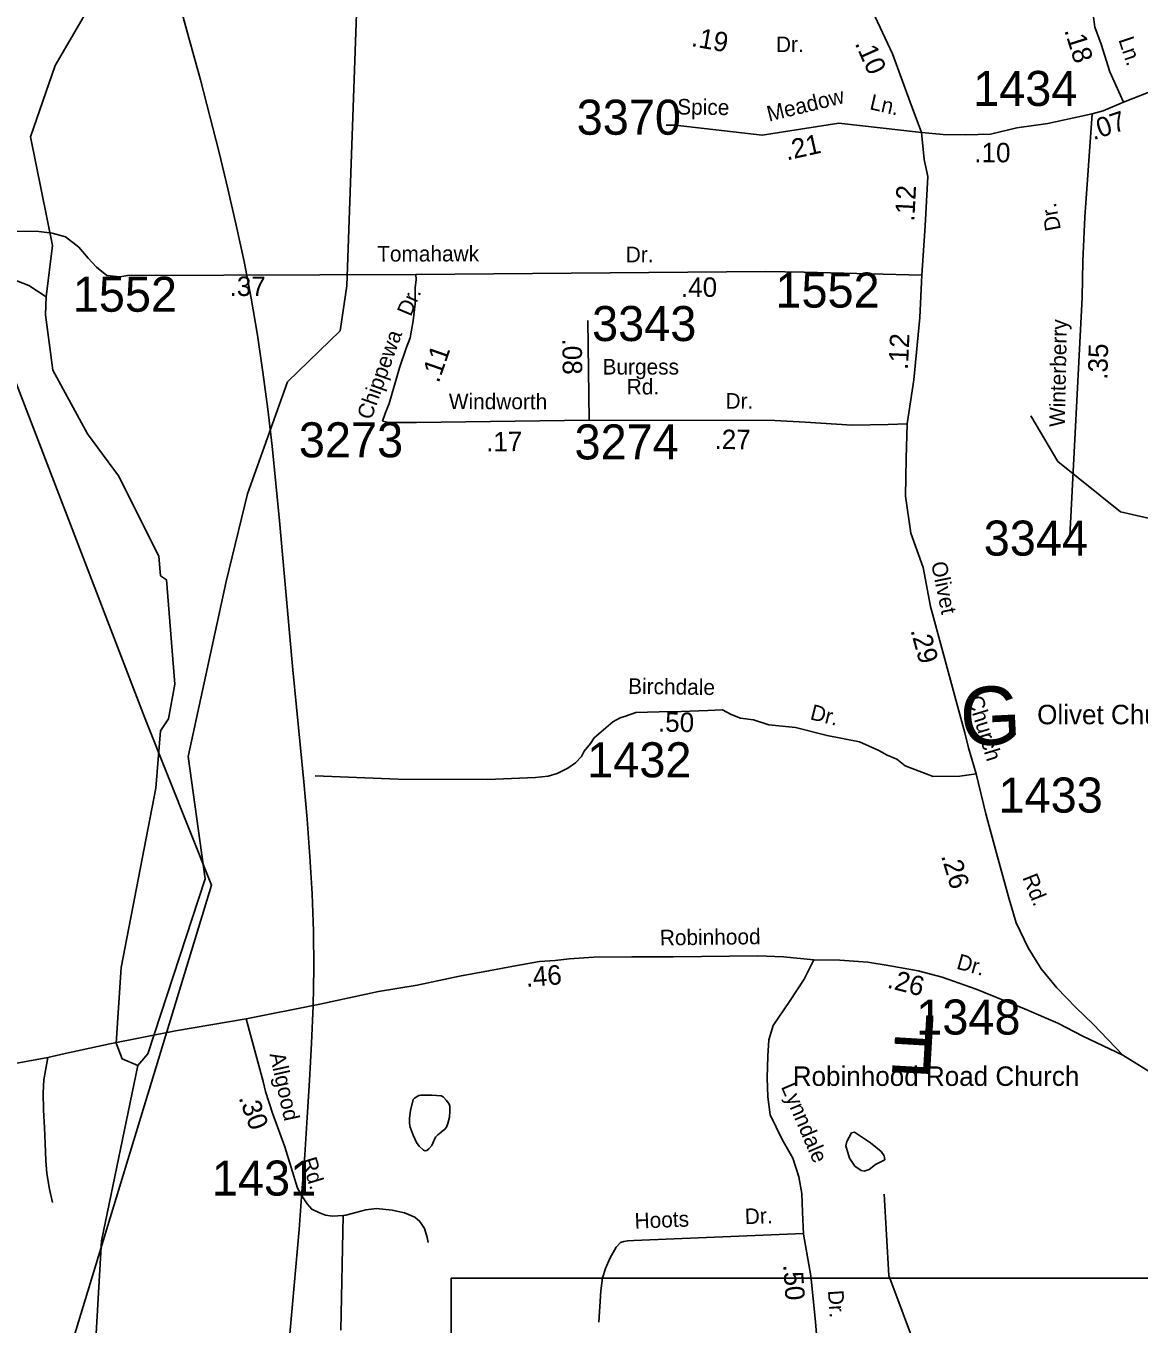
# Model space of a CAD drawing. Extents: x 1551653 to 1702041, y 811336 to 920032.
# Drawn here: x 1590899 to 1595587, y 864750 to 870219 of the extents above; entities that cross this region are included whole.
import ezdxf

# ---------------------------------------------------------------- set-up
doc = ezdxf.new("R2010")
doc.units = 0
for name, color, linetype in [('Old_Level_10', 7, 'Continuous'), ('Old_Level_11', 7, 'Continuous'), ('Old_Level_17', 7, 'Continuous'), ('Old_Level_22', 7, 'Continuous'), ('Old_Level_3', 7, 'Continuous'), ('Old_Level_32', 7, 'Continuous'), ('Old_Level_35', 7, 'Continuous'), ('Old_Level_56', 7, 'Continuous'), ('Old_Level_59', 7, 'Continuous'), ('Old_Level_62', 7, 'Continuous'), ('Old_Level_8', 7, 'Continuous')]:
    doc.layers.add(name, color=color, linetype=linetype)

msp = doc.modelspace()

# ---------------------------------------------------------------- linework, layer by layer
at = {"layer": 'Old_Level_3'}
for points in [[(1591873.831, 868916.399), (1591847.597, 869071.494), (1591817.804, 869225.865), (1591784.935, 869379.668), (1591749.79, 869533.113), (1591712.67, 869686.24), (1591673.877, 869839.096), (1591633.71, 869991.723), (1591592.471, 870144.166), (1591550.462, 870296.469)], [(1592007.396, 864677.362), (1592022.237, 864834.412), (1592036.209, 864991.497), (1592049.311, 865148.6), (1592061.542, 865305.702), (1592072.904, 865462.783), (1592083.397, 865619.825), (1592093.021, 865776.811), (1592101.777, 865933.718), (1592109.185, 866090.566), (1592111.96, 866247.579), (1592110.048, 866404.763), (1592104.142, 866562.072), (1592094.934, 866719.457), (1592083.116, 866876.872), (1592069.379, 867034.271), (1592054.416, 867191.605), (1592038.919, 867348.828), (1592023.582, 867505.893), (1592009.084, 867662.758), (1591995.264, 867819.688), (1591981.456, 867976.774), (1591967.212, 868133.906), (1591952.086, 868290.974), (1591935.631, 868447.867), (1591917.402, 868604.476), (1591896.951, 868760.69), (1591873.831, 868916.399)], [(1599526.393, 862024.212), (1592689.875, 862024.212), (1592689.875, 864942.814), (1599526.393, 864942.814), (1599526.393, 862024.212)]]:
    msp.add_lwpolyline(points, dxfattribs=at)
at = {"layer": 'Old_Level_32'}
msp.add_line((1593271.01, 868558.758), (1593265.08, 868978.32), dxfattribs=at)
for points in [[(1595521.074, 869897.155), (1595463.694, 870025.174), (1595427.406, 870141.466), (1595400.853, 870213.079), (1595387.583, 870320.779), (1595393.565, 870434.77), (1595402.118, 870503.235), (1595427.777, 870554.585), (1595442.957, 870594.318), (1595493.319, 870677.318), (1595540.719, 870760.319), (1595584.582, 870817.038)], [(1594670.637, 869769.777), (1594623.366, 869897.801), (1594549.442, 870101.154), (1594455.259, 870301.787)], [(1596043.592, 870089.587), (1595909.596, 870046.796), (1595784.151, 869998.299), (1595633.049, 869941.244), (1595521.074, 869897.155)], [(1595521.074, 869897.155), (1595436.33, 869861.367), (1595390.166, 869848.769)], [(1594670.637, 869769.777), (1594323.054, 869808.741), (1594000.498, 869758.645), (1593633.982, 869801.161), (1593595.766, 869800.689)], [(1595390.166, 869848.769), (1595202.64, 869808.287), (1595072.581, 869789.314), (1594960.943, 869763.204), (1594857.345, 869759.792), (1594762.399, 869761.428), (1594670.637, 869769.777)], [(1595390.166, 869848.769), (1595358.814, 869413.5), (1595351.074, 869227.603), (1595348.135, 869075.023), (1595296.143, 868069.667)], [(1594671.92, 869168.328), (1594686.207, 869376.408), (1594697.319, 869584.488), (1594681.76, 869655.669), (1594670.637, 869769.777)], [(1592540.685, 869172.234), (1591327.918, 869167.855), (1591294.317, 869161.873), (1591268.116, 869164.173), (1591239.647, 869167.855), (1591195.512, 869202.727), (1591160.667, 869239.925), (1591121.178, 869286.421), (1591065.428, 869330.592), (1591009.139, 869346.365), (1590953.037, 869353.366), (1590761.125, 869356.165)], [(1592540.685, 869172.234), (1592542.501, 869150.428), (1592538.869, 869115.903), (1592538.869, 869048.667), (1592529.789, 868975.98), (1592522.525, 868937.82), (1592517.076, 868905.111), (1592500.732, 868861.499), (1592471.675, 868777.909), (1592428.089, 868628.901), (1592411.268, 868585.918), (1592401.081, 868553.322)], [(1594671.92, 869168.328), (1594454.443, 869174.681), (1594176.643, 869181.034), (1594013.213, 869184.561), (1592540.685, 869172.234)], [(1594610.01, 868543.292), (1594638.584, 868727.547), (1594663.982, 868991.221), (1594671.92, 869168.328)], [(1592401.081, 868553.322), (1592419.852, 868550.181), (1592443.479, 868548.79), (1592511.628, 868548.945), (1592544.317, 868548.945), (1593271.01, 868558.758)], [(1593271.01, 868558.758), (1594052.948, 868556.811), (1594181.404, 868549.645), (1594378.245, 868536.939), (1594530.639, 868540.115), (1594610.01, 868543.292)], [(1594901.247, 867067.563), (1594868.816, 867177.037), (1594852.892, 867240.773), (1594815.141, 867380.503), (1594760.817, 867582.727), (1594708.448, 867773.104), (1594677.766, 867937.425), (1594625.884, 868082.656), (1594603.66, 868238.319), (1594606.835, 868397.159), (1594610.01, 868543.292)], [(1594901.247, 867067.563), (1594832.182, 867058.786), (1594720.362, 867056.591), (1594602.392, 867101.121), (1594566.952, 867129.654), (1594526.781, 867146.34), (1594491.7, 867166.09), (1594410.348, 867202.672), (1594273.009, 867229.073), (1594140.123, 867262.629), (1594027.748, 867274.754), (1593962.661, 867294.918), (1593907.982, 867303.129), (1593869.613, 867318.49), (1593833.255, 867338.37), (1593770.833, 867335.342), (1593659.047, 867330.621), (1593565.339, 867328.915), (1593467.439, 867326.314), (1593424.571, 867311.445), (1593402.373, 867303.745), (1593370.676, 867287.162), (1593291.734, 867219.319), (1593277.232, 867195.618), (1593249.8, 867163.076), (1593238.952, 867141.361), (1593212.965, 867114.793), (1593181.613, 867091.726), (1593136.392, 867069.718), (1593097.93, 867057.602), (1593045.24, 867052.949), (1592842.999, 867044.657), (1592466.423, 867046.209)], [(1595518.534, 865883.188), (1595394.323, 866013.848), (1595321.07, 866083.957), (1595241.448, 866166.815), (1595174.565, 866246.485), (1595120.422, 866335.716), (1595069.464, 866440.881), (1595040.8, 866539.672), (1594986.657, 866734.068), (1594942.069, 866899.783), (1594901.247, 867067.563)], [(1594217.626, 866284.465), (1594090.011, 866296.86), (1593981.495, 866301.117), (1593625.012, 866296.667), (1593450.915, 866297.169), (1593290.813, 866295.469), (1593186.614, 866288.967), (1593128.415, 866281.867), (1593062.513, 866276.867), (1592968.114, 866260.168), (1592847.815, 866237.769), (1592725.516, 866215.67), (1592546.815, 866178.268), (1592384.316, 866150.47), (1592137.315, 866098.068), (1591826.318, 866036.569)], [(1594217.626, 866284.465), (1594176.159, 866203.262), (1594114.404, 866108.459), (1594045.755, 866007.553), (1594028.08, 865946.919), (1594023.03, 865878.704), (1594020.506, 865787.752), (1594023.03, 865706.906), (1594033.131, 865631.113), (1594083.628, 865527.528), (1594129.077, 865449.208), (1594154.326, 865370.888), (1594166.951, 865300.147), (1594169.476, 865221.827), (1594174.525, 865128.349), (1594204.825, 864953.519), (1594225.024, 864758.983), (1594241.248, 864548.809), (1594233.614, 864308.994), (1594233.614, 864124.926), (1594243.466, 863967.153), (1594246.75, 863875.118), (1594249.176, 863773.12), (1594250.035, 863720.632)], [(1595518.534, 865883.188), (1595349.735, 865962.858), (1595244.633, 866017.034), (1595104.498, 866077.583), (1594900.665, 866160.441), (1594757.345, 866211.43), (1594656.332, 866238.54), (1594538.875, 866258.534), (1594445.145, 866274.446), (1594327.445, 866282.438), (1594217.626, 866284.465)], [(1591826.318, 866036.569), (1591529.518, 865984.87), (1591252.717, 865930.867), (1591063.918, 865889.47), (1590991.52, 865872.57), (1590806.917, 865839.269), (1590486.019, 865779.968), (1590344.249, 865770.137)], [(1591826.318, 866036.569), (1591898.618, 865771.268), (1591907.916, 865729.27), (1591936.718, 865638.87), (1591988.716, 865495.97), (1592042.217, 865323.171), (1592063.716, 865286.669), (1592083.316, 865256.469), (1592102.817, 865234.271), (1592132.817, 865219.671), (1592160.615, 865209.271), (1592190.517, 865204.871), (1592235.067, 865207.493), (1592225.616, 864723.884)], [(1596057.024, 865609.452), (1595935.754, 865672.857), (1595786.064, 865739.781), (1595636.375, 865809.891), (1595518.534, 865883.188)]]:
    msp.add_lwpolyline(points, dxfattribs=at)
at = {"layer": 'Old_Level_35'}
msp.add_line((1592466.423, 867046.209), (1592116.627, 867060.168), dxfattribs=at)
for points in [[(1590991.52, 865872.57), (1590974.22, 865778.869), (1590971.52, 865724.87), (1590972.419, 865650.769), (1590977.419, 865578.67), (1590980.418, 865510.569), (1590983.318, 865438.47), (1590986.418, 865384.369), (1590997.517, 865318.27), (1591010.818, 865261.971)], [(1592235.067, 865207.493), (1592246.616, 865208.172), (1592330.917, 865230.868), (1592375.015, 865236.17), (1592440.917, 865229.271), (1592492.915, 865218.569), (1592536.615, 865199.871), (1592558.416, 865181.669), (1592577.914, 865153.172), (1592589.315, 865115.17), (1592593.115, 865093.07)], [(1594174.369, 865131.243), (1593459.514, 865102.571), (1593433.513, 865100.869), (1593417.614, 865097.171), (1593403.513, 865093.27), (1593385.114, 865073.671), (1593358.513, 865025.971), (1593339.914, 864984.071), (1593327.313, 864944.37), (1593320.613, 864890.472), (1593312.513, 864758.57)]]:
    msp.add_lwpolyline(points, dxfattribs=at)
at = {"layer": 'Old_Level_56'}
msp.add_lwpolyline([(1594795.417, 882224.158), (1594492.304, 881911.724), (1594314.227, 881725.829), (1594181.696, 881585.23), (1591756.719, 879036.343), (1591646.319, 875141.951), (1590597.318, 874408.75), (1590660.92, 873411.252), (1590633.821, 873059.655), (1590510.018, 871286.457), (1590671.819, 869193.062), (1591400.592, 867299.426), (1591680.416, 866598.966), (1590226.62, 861827.778), (1590099.721, 859136.383), (1590298.021, 857488.686)], dxfattribs=at)
at = {"layer": 'Old_Level_59'}
for points in [[(1591499.955, 867299.878), (1591526.612, 867445.26), (1591490.625, 867885.916), (1591465.609, 867902.833), (1591458.534, 867985.059), (1591288.546, 868323.293), (1591157.62, 868499.945), (1591011.623, 868768.871), (1590981.583, 869002.528), (1590984.021, 869077.631), (1591010.598, 869294.112), (1590917.607, 869752.301), (1591021.568, 870052.189), (1591252.559, 870448.042), (1591426.546, 870946.729), (1591421.625, 871147.065), (1591365.543, 871299.213), (1591368.619, 871555.221), (1591430.545, 871806.717), (1591221.597, 872332.984), (1591178.536, 872783.585)], [(1591582.853, 867141.504), (1591742.777, 867877.798), (1591832.488, 868247.29), (1592000.366, 868720.112), (1592222.558, 868934.655), (1592250.548, 869124.431), (1592293.609, 870351.36)], [(1597188.612, 867816.199), (1597089.572, 867867.462), (1596590.578, 867949.893), (1596107.578, 867989.16), (1595799.589, 868067.695), (1595742.585, 868118.035), (1595509.646, 868172.067), (1595245.641, 868384.193), (1595131.632, 868576.942)], [(1591369.542, 865839.907), (1591303.617, 865867.486), (1591279.626, 865933.718), (1591300.542, 866251.651), (1591445.616, 867007.063), (1591465.609, 867249.537), (1591499.955, 867299.878)], [(1591369.542, 865839.907), (1591412.603, 865888.299), (1591653.128, 866625.699), (1591582.853, 867141.504)], [(1591114.559, 863734.329), (1591139.576, 863760.063), (1591217.598, 865101.104), (1591369.542, 865839.907)], [(1595001.629, 862539.286), (1595020.597, 862696.458), (1595223.598, 863536.044), (1595217.652, 863677.325), (1595152.65, 863836.138), (1594849.583, 864249.318), (1594718.555, 864458.881), (1594533.598, 864955.005), (1594513.605, 865296.826)]]:
    msp.add_lwpolyline(points, dxfattribs=at)
at = {"layer": 'Old_Level_62'}
for points in [[(1590984.021, 869077.631), (1590911.66, 869124.944), (1590859.885, 869145.654)], [(1592670.629, 865692.132), (1592681.497, 865676.958), (1592684.675, 865668.039), (1592684.265, 865647.123), (1592682.932, 865621.492), (1592676.371, 865595.04), (1592670.527, 865579.251), (1592663.35, 865571.049), (1592647.253, 865558.233), (1592634.027, 865547.263), (1592624.595, 865536.703), (1592616.393, 865521.939), (1592608.088, 865502.562), (1592595.683, 865487.9), (1592586.763, 865481.031), (1592580.201, 865480.211), (1592573.229, 865483.082), (1592555.39, 865498.871), (1592544.42, 865515.377), (1592529.553, 865545.418), (1592516.635, 865578.841), (1592514.072, 865595.143), (1592513.969, 865617.083), (1592518.275, 865649.174), (1592530.271, 865696.028), (1592535.5, 865701.052), (1592554.365, 865712.843), (1592562.362, 865714.073), (1592607.986, 865713.765), (1592648.073, 865711.202), (1592656.378, 865707.306), (1592670.629, 865692.132)], [(1594456.498, 865513.054), (1594388.113, 865557.96), (1594376.425, 865555.089), (1594355.715, 865519.82), (1594352.024, 865500.341), (1594368.326, 865448.257), (1594389.651, 865415.449), (1594417.128, 865397.404), (1594429.636, 865394.636), (1594450.039, 865401.403), (1594477.106, 865422.318), (1594515.861, 865442.208), (1594513.503, 865458.715), (1594500.687, 865476.554), (1594456.498, 865513.054)]]:
    msp.add_lwpolyline(points, dxfattribs=at)

# ---------------------------------------------------------------- texts
at = {"layer": 'Old_Level_10'}
for s, p in [('Hoots', (1593463.72, 865151.898)), ('Dr.', (1593927.789, 865170.549))]:
    msp.add_text(s, height=65.6167, rotation=2.296814, dxfattribs=at).set_placement(p)
at = {"layer": 'Old_Level_11'}
for s, height, rotation, p in [('Dr.', 65.6167, 0.335583, (1594058.045, 870108.663)), ('Ln.', 65.6167, 288.642936, (1595499.452, 870161.044)), ('Spice', 65.6167, 359.191492, (1593641.694, 869846.111)), ('Meadow', 65.6167, 13.939731, (1594028.564, 869815.39)), ('Ln.', 65.6167, 347.072361, (1594449.254, 869868.573)), ('Dr.', 65.6167, 100.837236, (1595258.358, 869361.86)), ('Tomahawk', 65.6167, 0.132358, (1592378.308, 869226.072)), ('Dr.', 65.6167, 0.132358, (1593425.351, 869223.211)), ('Dr.', 65.6167, 67.054711, (1592519.735, 868991.622)), ('Winterberry', 65.61665, 88.779675, (1595274.395, 868528.802)), ('Chippewa', 65.6167, 70.338361, (1592352.989, 868555.703)), ('Windworth', 65.6167, 359.857353, (1592679.961, 868604.663)), ('Dr.', 65.6167, 359.857322, (1593845.4, 868606.541)), ('Olivet', 65.6167, 281.639903, (1594710.846, 867956.015)), ('Birchdale', 65.6167, 359.174033, (1593434.961, 867405.231)), ('Church', 65.6167, 287.055956, (1594864.393, 867386.443)), ('Dr.', 65.6167, 346.097661, (1594198.411, 867298.383)), ('Rd.', 65.6167, 291.928647, (1595094.911, 866631.577)), ('Robinhood', 65.6167, 0.715261, (1593569.093, 866345.13)), ('Dr.', 65.6167, 344.399, (1594814.869, 866248.022)), ('Allgood', 65.6167, 282.483303, (1591924.787, 865886.923)), ('Lynndale', 65.6167, 293.177525, (1594078.043, 865750.011)), ('Rd.', 65.6167, 287.203197, (1592057.66, 865441.671)), ('Dr.', 65.6167, 273.802611, (1594276.696, 864891.242))]:
    msp.add_text(s, height=height, rotation=rotation, dxfattribs=at).set_placement(p)
for s, p in [('Burgess', (1593327.599, 868750.391)), ('Rd.', (1593429.392, 868666.364))]:
    msp.add_text(s, height=65.6167, dxfattribs=at).set_placement(p)
at = {"layer": 'Old_Level_17'}
for s, rotation, p in [('.19', 349.6869, (1593698.325, 870134.525)), ('.18', 287.418892, (1595271.536, 870200.827)), ('.10', 293.986883, (1594388.966, 870145.628)), ('.07', 18.617758, (1595394.521, 869737.02)), ('.21', 12.579689, (1594103.767, 869652.064)), ('.10', 359.810653, (1594893.263, 869644.762)), ('.12', 87.200667, (1594640.565, 869393.555)), ('.37', 359.895956, (1591756.487, 869081.354)), ('.40', 0.132361, (1593657.786, 869077.161)), ('.08', 270.809767, (1593158.013, 868901.708)), ('.12', 87.349942, (1594613.553, 868769.293)), ('.35', 88.779675, (1595453.925, 868727.727)), ('.11', 70.832025, (1592637.197, 868711.606)), ('.17', 0.773653, (1592837.703, 868425.917)), ('.27', 359.857322, (1593798.962, 868436.096)), ('.29', 285.38045, (1594623.987, 867672.714)), ('.50', 359.174033, (1593560.32, 867245.927)), ('.26', 286.512783, (1594752.837, 866722.313)), ('.46', 4.338717, (1593006.173, 866170.332)), ('.26', 345.614219, (1594522.444, 866167.982)), ('.30', 289.995272, (1591793.865, 865703.619)), ('.50', 273.802611, (1594088.347, 864999.553))]:
    msp.add_text(s, height=82.0208, rotation=rotation, dxfattribs=at).set_placement(p)
at = {"layer": 'Old_Level_22'}
for s, rotation, p in [('G', 2.864719, (1594839.336, 867183.613)), ('F', 176.676733, (1594748.484, 866047.407))]:
    msp.add_text(s, height=246.062, rotation=rotation, dxfattribs=at).set_placement(p)
for s, p in [('Olivet Church', (1595158.056, 867276.96)), ('Robinhood Road Church', (1594128.48, 865753.388))]:
    msp.add_text(s, height=82.02083, dxfattribs=at).set_placement(p)
at = {"layer": 'Old_Level_8'}
for s, p in [('1434', (1594888.13, 869881.811)), ('3370', (1593218.632, 869760.625)), ('1552', (1591096.114, 869014.936)), ('1552', (1594055.453, 869032.172)), ('3343', (1593283.39, 868891.402)), ('3273', (1592048.45, 868401.486)), ('3274', (1593209.482, 868392.753)), ('3344', (1594933.05, 867987.395)), ('1432', (1593262.893, 867053.446)), ('1433', (1594995.184, 866904.837)), ('1348', (1594648.838, 865969.678)), ('1431', (1591682.009, 865291.158))]:
    msp.add_text(s, height=147.6375, dxfattribs=at).set_placement(p)

doc.saveas('drawing.dxf')
